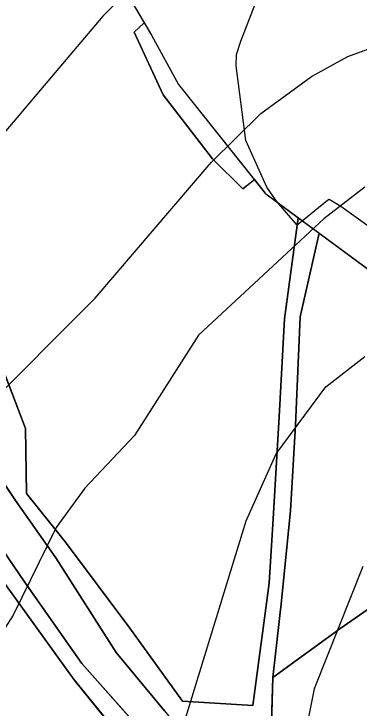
# Model space of a CAD drawing. Extents: x -662620 to -656370, y -1067090 to -1062990.
# Drawn here: x -660784.6 to -660733, y -1064312.8 to -1064208.9 of the extents above; entities that cross this region are included whole.
import ezdxf

# ---------------------------------------------------------------- set-up
doc = ezdxf.new("R2010")
doc.units = 0
for name, color, linetype in [('OBVOD_PÚ', 7, 'Continuous'), ('ORNÁ_PŮDA_-_STÁVAJÍCÍ', 7, 'Continuous'), ('OSTATNÍ_PLOCHA_-_STÁVAJÍCÍ', 7, 'Continuous'), ('SDELOVACÍ_VEDENÍ_-_PODZEMNÍ', 7, 'Continuous'), ('Trvalý_trávní_porost_-_stávající', 7, 'Continuous'), ('VODNÍ_PLOCHA_-_STÁVAJÍCÍ', 7, 'Continuous'), ('VRSTEVNICE_ZDŮRAZNĚNÁ', 7, 'Continuous'), ('VRSTEVNICE_ZÁKLADNÍ', 7, 'Continuous')]:
    doc.layers.add(name, color=color, linetype=linetype)

msp = doc.modelspace()

# ---------------------------------------------------------------- linework, layer by layer
at = {"layer": 'OBVOD_PÚ'}
for points in [[(-660778.34, -1064187.75), (-660764.03, -1064212.11)], [(-660764.03, -1064212.11), (-660759.98, -1064219.48)], [(-660759.98, -1064219.48), (-660746.94, -1064235.84)], [(-660727.66, -1064250.09), (-660746.94, -1064235.84)]]:
    msp.add_lwpolyline(points, dxfattribs=at)
at = {"layer": 'ORNÁ_PŮDA_-_STÁVAJÍCÍ'}
for p, q in [((-660785.74, -1064294.43), (-660775.57, -1064308.57)), ((-660775.57, -1064308.57), (-660764.42, -1064322.26))]:
    msp.add_line(p, q, dxfattribs=at)
msp.add_lwpolyline([(-660867.25, -1064177.74), (-660857.44, -1064191.02), (-660856.01, -1064193.04), (-660849.21, -1064203.4), (-660836.56, -1064221.26), (-660829.15, -1064235.29), (-660816.3, -1064252.67), (-660805.54, -1064266), (-660794.05, -1064281.39), (-660785.74, -1064294.43), (-660775.57, -1064308.57), (-660764.42, -1064322.26), (-660759.28, -1064335.76), (-660762.01, -1064341.73), (-660772.54, -1064344.1), (-660787.33, -1064345.81), (-660804.66, -1064348.33), (-660816.79, -1064349.48), (-660819.37, -1064346.28), (-660839.76, -1064320.95), (-660853.46, -1064300.57), (-660862.27, -1064287.41), (-660864.66, -1064283.8), (-660913.66, -1064211.66)], dxfattribs=at)
at = {"layer": 'OSTATNÍ_PLOCHA_-_STÁVAJÍCÍ'}
for p, q in [((-660766.62, -1064211.65), (-660765.11, -1064210.27)), ((-660766.62, -1064211.65), (-660765.11, -1064210.27)), ((-660765.11, -1064210.27), (-660764.03, -1064212.11)), ((-660765.11, -1064210.27), (-660764.03, -1064212.11)), ((-660762.24, -1064221.04), (-660766.62, -1064211.65)), ((-660762.24, -1064221.04), (-660766.62, -1064211.65)), ((-660764.03, -1064212.11), (-660759.98, -1064219.48)), ((-660764.03, -1064212.11), (-660759.98, -1064219.48)), ((-660759.98, -1064219.48), (-660748.62, -1064233.74)), ((-660759.98, -1064219.48), (-660748.62, -1064233.74)), ((-660754.87, -1064230.61), (-660762.24, -1064221.04)), ((-660754.87, -1064230.61), (-660762.24, -1064221.04)), ((-660750.34, -1064235.11), (-660754.87, -1064230.61)), ((-660750.34, -1064235.11), (-660754.87, -1064230.61)), ((-660748.62, -1064233.74), (-660750.34, -1064235.11)), ((-660748.62, -1064233.74), (-660750.34, -1064235.11)), ((-660744.12, -1064254.55), (-660742.06, -1064239.45)), ((-660744.12, -1064254.55), (-660742.06, -1064239.45)), ((-660742.06, -1064239.45), (-660738.96, -1064241.73)), ((-660742.06, -1064239.45), (-660738.96, -1064241.73)), ((-660738.96, -1064241.73), (-660741.8, -1064254.24)), ((-660738.96, -1064241.73), (-660741.8, -1064254.24)), ((-660784.34, -1064281.74), (-660803.61, -1064253.16)), ((-660784.34, -1064281.74), (-660803.61, -1064253.16)), ((-660741.8, -1064254.24), (-660742.49, -1064270.46)), ((-660741.8, -1064254.24), (-660742.49, -1064270.46)), ((-660744.93, -1064269.24), (-660744.12, -1064254.55)), ((-660744.93, -1064269.24), (-660744.12, -1064254.55)), ((-660787.55, -1064258.73), (-660782.85, -1064270.94)), ((-660787.55, -1064258.73), (-660782.85, -1064270.94)), ((-660745.81, -1064284.49), (-660744.93, -1064269.24)), ((-660745.81, -1064284.49), (-660744.93, -1064269.24)), ((-660782.85, -1064270.94), (-660782.7, -1064280.69)), ((-660782.85, -1064270.94), (-660782.7, -1064280.69)), ((-660742.49, -1064270.46), (-660743.24, -1064283.22)), ((-660742.49, -1064270.46), (-660743.24, -1064283.22)), ((-660792.19, -1064280.45), (-660783.01, -1064293.92)), ((-660792.19, -1064280.45), (-660783.01, -1064293.92)), ((-660782.7, -1064280.69), (-660776.87, -1064287.96)), ((-660782.7, -1064280.69), (-660776.87, -1064287.96)), ((-660778.32, -1064290.32), (-660784.34, -1064281.74)), ((-660778.32, -1064290.32), (-660784.34, -1064281.74)), ((-660743.24, -1064283.22), (-660744.55, -1064296.76)), ((-660743.24, -1064283.22), (-660744.55, -1064296.76)), ((-660746.42, -1064294.11), (-660745.81, -1064284.49)), ((-660746.42, -1064294.11), (-660745.81, -1064284.49)), ((-660776.87, -1064287.96), (-660767.23, -1064300.84)), ((-660776.87, -1064287.96), (-660767.23, -1064300.84)), ((-660769.3, -1064304.46), (-660778.32, -1064290.32)), ((-660769.3, -1064304.46), (-660778.32, -1064290.32)), ((-660735.85, -1064300.95), (-660723.73, -1064292.48)), ((-660735.85, -1064300.95), (-660723.73, -1064292.48)), ((-660775.57, -1064308.57), (-660785.74, -1064294.43)), ((-660775.57, -1064308.57), (-660785.74, -1064294.43)), ((-660783.01, -1064293.92), (-660774.4, -1064306.14)), ((-660783.01, -1064293.92), (-660774.4, -1064306.14)), ((-660748.87, -1064312.39), (-660746.42, -1064294.11)), ((-660748.87, -1064312.39), (-660746.42, -1064294.11)), ((-660744.55, -1064296.76), (-660745.86, -1064308.21)), ((-660744.55, -1064296.76), (-660745.86, -1064308.21)), ((-660767.23, -1064300.84), (-660759.38, -1064311.74)), ((-660767.23, -1064300.84), (-660759.38, -1064311.74)), ((-660745.86, -1064308.21), (-660735.85, -1064300.95)), ((-660745.86, -1064308.21), (-660735.85, -1064300.95)), ((-660762.04, -1064313.19), (-660769.3, -1064304.46)), ((-660762.04, -1064313.19), (-660769.3, -1064304.46)), ((-660774.4, -1064306.14), (-660761.66, -1064320.48)), ((-660774.4, -1064306.14), (-660761.66, -1064320.48)), ((-660745.86, -1064308.21), (-660746.17, -1064318.06)), ((-660746.17, -1064318.06), (-660745.86, -1064308.21)), ((-660745.86, -1064308.21), (-660746.17, -1064318.06)), ((-660746.17, -1064318.06), (-660745.86, -1064308.21)), ((-660764.42, -1064322.26), (-660775.57, -1064308.57)), ((-660764.42, -1064322.26), (-660775.57, -1064308.57)), ((-660759.38, -1064311.74), (-660748.87, -1064312.39)), ((-660759.38, -1064311.74), (-660748.87, -1064312.39))]:
    msp.add_line(p, q, dxfattribs=at)
for points in [[(-660908.62, -1064115.99), (-660835.42, -1064218.52), (-660825.75, -1064233.85), (-660811.57, -1064252.87), (-660801.92, -1064265.6), (-660792.19, -1064280.45), (-660783.01, -1064293.92), (-660774.4, -1064306.14), (-660761.66, -1064320.48)], [(-660908.62, -1064115.99), (-660835.42, -1064218.52), (-660825.75, -1064233.85), (-660811.57, -1064252.87), (-660801.92, -1064265.6), (-660792.19, -1064280.45), (-660783.01, -1064293.92), (-660774.4, -1064306.14), (-660761.66, -1064320.48)], [(-660764.42, -1064322.26), (-660775.57, -1064308.57), (-660785.74, -1064294.43), (-660794.05, -1064281.39), (-660805.54, -1064266), (-660816.3, -1064252.67), (-660829.15, -1064235.29), (-660836.56, -1064221.26), (-660849.21, -1064203.4)], [(-660764.42, -1064322.26), (-660775.57, -1064308.57), (-660785.74, -1064294.43), (-660794.05, -1064281.39), (-660805.54, -1064266), (-660816.3, -1064252.67), (-660829.15, -1064235.29), (-660836.56, -1064221.26), (-660849.21, -1064203.4)], [(-660787.55, -1064258.73), (-660782.85, -1064270.94), (-660782.7, -1064280.69), (-660776.87, -1064287.96), (-660767.23, -1064300.84), (-660759.38, -1064311.74), (-660748.87, -1064312.39), (-660746.42, -1064294.11), (-660745.81, -1064284.49), (-660744.93, -1064269.24), (-660744.12, -1064254.55), (-660742.06, -1064239.45), (-660738.96, -1064241.73), (-660741.8, -1064254.24), (-660742.49, -1064270.46), (-660743.24, -1064283.22), (-660744.55, -1064296.76), (-660745.86, -1064308.21), (-660746.17, -1064318.06)], [(-660787.55, -1064258.73), (-660782.85, -1064270.94), (-660782.7, -1064280.69), (-660776.87, -1064287.96), (-660767.23, -1064300.84), (-660759.38, -1064311.74), (-660748.87, -1064312.39), (-660746.42, -1064294.11), (-660745.81, -1064284.49), (-660744.93, -1064269.24), (-660744.12, -1064254.55), (-660742.06, -1064239.45), (-660738.96, -1064241.73), (-660741.8, -1064254.24), (-660742.49, -1064270.46), (-660743.24, -1064283.22), (-660744.55, -1064296.76), (-660745.86, -1064308.21), (-660746.17, -1064318.06)], [(-660762.04, -1064313.19), (-660769.3, -1064304.46), (-660778.32, -1064290.32), (-660784.34, -1064281.74), (-660803.61, -1064253.16)], [(-660762.04, -1064313.19), (-660769.3, -1064304.46), (-660778.32, -1064290.32), (-660784.34, -1064281.74), (-660803.61, -1064253.16)], [(-660855.01, -1064387.41), (-660848.9, -1064370.56), (-660844.33, -1064360.91), (-660824.17, -1064358.76), (-660803.86, -1064355.91), (-660787.46, -1064354.33), (-660768.06, -1064351.87), (-660759.98, -1064349.3), (-660753.45, -1064343.95), (-660751.3, -1064338.36), (-660750.15, -1064333.77), (-660748.24, -1064328.41), (-660746.79, -1064324.34), (-660746.17, -1064318.06), (-660745.86, -1064308.21), (-660735.85, -1064300.95), (-660723.73, -1064292.48)], [(-660855.01, -1064387.41), (-660848.9, -1064370.56), (-660844.33, -1064360.91), (-660824.17, -1064358.76), (-660803.86, -1064355.91), (-660787.46, -1064354.33), (-660768.06, -1064351.87), (-660759.98, -1064349.3), (-660753.45, -1064343.95), (-660751.3, -1064338.36), (-660750.15, -1064333.77), (-660748.24, -1064328.41), (-660746.79, -1064324.34), (-660746.17, -1064318.06), (-660745.86, -1064308.21), (-660735.85, -1064300.95), (-660723.73, -1064292.48)]]:
    msp.add_lwpolyline(points, dxfattribs=at)
msp.add_lwpolyline([(-660748.62, -1064233.74), (-660750.34, -1064235.11), (-660754.87, -1064230.61), (-660762.24, -1064221.04), (-660766.62, -1064211.65), (-660765.11, -1064210.27), (-660764.03, -1064212.11), (-660759.98, -1064219.48)], close=True, dxfattribs=at)
msp.add_lwpolyline([(-660748.62, -1064233.74), (-660750.34, -1064235.11), (-660754.87, -1064230.61), (-660762.24, -1064221.04), (-660766.62, -1064211.65), (-660765.11, -1064210.27), (-660764.03, -1064212.11), (-660759.98, -1064219.48)], close=True, dxfattribs=at)
at = {"layer": 'SDELOVACÍ_VEDENÍ_-_PODZEMNÍ'}
for points in [[(-660700.88, -1064260.01), (-660703.24, -1064258.46), (-660707.66, -1064255.91), (-660714.41, -1064251.96), (-660719.62, -1064249.08), (-660723.5, -1064246.45), (-660725.69, -1064245.02), (-660731.14, -1064241.04), (-660735.72, -1064237.76), (-660737.47, -1064236.69), (-660737.7, -1064236.85), (-660741.47, -1064239.97), (-660742.24, -1064240.52), (-660745.32, -1064236.95), (-660746.77, -1064234.86), (-660749.89, -1064227.86), (-660751.35, -1064216.71), (-660751.3, -1064215.01), (-660750.67, -1064213.02), (-660748.5, -1064207.5), (-660746.31, -1064200.68)], [(-660700.88, -1064260.01), (-660703.24, -1064258.46), (-660707.66, -1064255.91), (-660714.41, -1064251.96), (-660719.62, -1064249.08), (-660723.5, -1064246.45), (-660725.69, -1064245.02), (-660731.14, -1064241.04), (-660735.72, -1064237.76), (-660737.47, -1064236.69), (-660737.7, -1064236.85), (-660741.47, -1064239.97), (-660742.24, -1064240.52), (-660745.32, -1064236.95), (-660746.77, -1064234.86), (-660749.89, -1064227.86), (-660751.35, -1064216.71), (-660751.3, -1064215.01), (-660750.67, -1064213.02), (-660748.5, -1064207.5), (-660746.31, -1064200.68)], [(-660737.7, -1064236.85), (-660741.47, -1064239.97)], [(-660737.7, -1064236.85), (-660741.47, -1064239.97)]]:
    msp.add_lwpolyline(points, dxfattribs=at)
at = {"layer": 'Trvalý_trávní_porost_-_stávající'}
for p, q in [((-660778.03, -1064188.28), (-660765.11, -1064210.27)), ((-660765.11, -1064210.27), (-660766.62, -1064211.65)), ((-660766.62, -1064211.65), (-660762.24, -1064221.04)), ((-660762.24, -1064221.04), (-660754.87, -1064230.61)), ((-660754.87, -1064230.61), (-660750.34, -1064235.11)), ((-660750.34, -1064235.11), (-660748.62, -1064233.73)), ((-660748.62, -1064233.73), (-660747.01, -1064235.75)), ((-660747.01, -1064235.75), (-660746.94, -1064235.84)), ((-660746.94, -1064235.84), (-660746.91, -1064235.88)), ((-660746.91, -1064235.88), (-660746.9, -1064235.87)), ((-660746.9, -1064235.87), (-660742.06, -1064239.45)), ((-660742.06, -1064239.45), (-660744.12, -1064254.55)), ((-660741.8, -1064254.24), (-660738.96, -1064241.74)), ((-660738.96, -1064241.74), (-660727.66, -1064250.09)), ((-660742.49, -1064270.46), (-660741.8, -1064254.24)), ((-660744.12, -1064254.55), (-660744.93, -1064269.24)), ((-660782.85, -1064270.94), (-660787.55, -1064258.73)), ((-660744.93, -1064269.24), (-660745.81, -1064284.49)), ((-660782.7, -1064280.69), (-660782.85, -1064270.94)), ((-660743.24, -1064283.22), (-660742.49, -1064270.46)), ((-660776.87, -1064287.96), (-660782.7, -1064280.69)), ((-660744.55, -1064296.76), (-660743.24, -1064283.22)), ((-660745.81, -1064284.49), (-660746.42, -1064294.11)), ((-660767.23, -1064300.84), (-660776.87, -1064287.96)), ((-660723.73, -1064292.48), (-660735.85, -1064300.95)), ((-660746.42, -1064294.11), (-660748.87, -1064312.39)), ((-660745.86, -1064308.21), (-660744.55, -1064296.76)), ((-660759.38, -1064311.74), (-660767.23, -1064300.84)), ((-660735.85, -1064300.95), (-660745.86, -1064308.21)), ((-660748.87, -1064312.39), (-660759.38, -1064311.74))]:
    msp.add_line(p, q, dxfattribs=at)
msp.add_lwpolyline([(-660778.03, -1064188.28), (-660765.11, -1064210.27), (-660766.62, -1064211.65), (-660762.24, -1064221.04), (-660754.87, -1064230.61), (-660750.34, -1064235.11), (-660748.62, -1064233.73), (-660747.01, -1064235.75), (-660746.94, -1064235.84), (-660746.91, -1064235.88), (-660746.9, -1064235.87), (-660742.06, -1064239.45), (-660744.12, -1064254.55), (-660744.93, -1064269.24), (-660745.81, -1064284.49), (-660746.42, -1064294.11), (-660748.87, -1064312.39), (-660759.38, -1064311.74), (-660767.23, -1064300.84), (-660776.87, -1064287.96), (-660782.7, -1064280.69), (-660782.85, -1064270.94), (-660787.55, -1064258.73)], dxfattribs=at)
msp.add_lwpolyline([(-660686.87, -1064274.6), (-660699.02, -1064278.77), (-660708.12, -1064282.92), (-660723.73, -1064292.48), (-660735.85, -1064300.95), (-660745.86, -1064308.21), (-660744.55, -1064296.76), (-660743.24, -1064283.22), (-660742.49, -1064270.46), (-660741.8, -1064254.24), (-660738.96, -1064241.74), (-660727.66, -1064250.09), (-660719.98, -1064254.74), (-660701.26, -1064266.01)], close=True, dxfattribs=at)
at = {"layer": 'VODNÍ_PLOCHA_-_STÁVAJÍCÍ'}
for p, q in [((-660803.61, -1064253.16), (-660784.34, -1064281.74)), ((-660783.01, -1064293.92), (-660792.19, -1064280.45)), ((-660784.34, -1064281.74), (-660778.32, -1064290.32)), ((-660778.32, -1064290.32), (-660769.3, -1064304.46)), ((-660774.4, -1064306.14), (-660783.01, -1064293.92)), ((-660769.3, -1064304.46), (-660762.04, -1064313.19)), ((-660761.66, -1064320.48), (-660774.4, -1064306.14))]:
    msp.add_line(p, q, dxfattribs=at)
msp.add_lwpolyline([(-660829.19, -1064217.52), (-660819.68, -1064229.7), (-660810.74, -1064243.68), (-660803.61, -1064253.16), (-660784.34, -1064281.74), (-660778.32, -1064290.32), (-660769.3, -1064304.46), (-660762.04, -1064313.19), (-660750.61, -1064327.34), (-660751.29, -1064328.96), (-660753.03, -1064330.28), (-660761.66, -1064320.48), (-660774.4, -1064306.14), (-660783.01, -1064293.92), (-660792.19, -1064280.45), (-660801.92, -1064265.6), (-660811.57, -1064252.87), (-660825.75, -1064233.85), (-660835.42, -1064218.52)], close=True, dxfattribs=at)
at = {"layer": 'VRSTEVNICE_ZDŮRAZNĚNÁ'}
msp.add_lwpolyline([(-660732.1, -1064234.87), (-660738.25, -1064239.59), (-660756.97, -1064257.02), (-660766.55, -1064272.03), (-660773.98, -1064279.89), (-660778.27, -1064285.75), (-660784.7, -1064298.9), (-660792.28, -1064310.62), (-660799.42, -1064318.48), (-660809.28, -1064325.49), (-660820.43, -1064330.92), (-660831.58, -1064334.64), (-660861.31, -1064341.07), (-660883.61, -1064343.78)], dxfattribs=at)
at = {"layer": 'VRSTEVNICE_ZÁKLADNÍ'}
for points in [[(-660675.07, -1064012.61), (-660678.64, -1064024.62), (-660685.22, -1064038.62), (-660690.22, -1064045.48), (-660695.8, -1064051.63), (-660705.52, -1064060.63), (-660707.8, -1064062.06), (-660730.67, -1064082.93), (-660735.39, -1064088.51), (-660740.53, -1064097.51), (-660746.68, -1064119.24), (-660749.54, -1064136.39), (-660749.97, -1064143.25), (-660749.11, -1064156.97), (-660747.54, -1064166.98), (-660743.54, -1064180.98), (-660740.53, -1064188.42), (-660751.54, -1064192.28), (-660758.69, -1064196.71), (-660771.27, -1064209.28), (-660795.14, -1064237.44), (-660804.43, -1064245.73), (-660806.86, -1064246.73)], [(-660675.07, -1064012.61), (-660678.64, -1064024.62), (-660685.22, -1064038.62), (-660690.22, -1064045.48), (-660695.8, -1064051.63), (-660705.52, -1064060.63), (-660707.8, -1064062.06), (-660730.67, -1064082.93), (-660735.39, -1064088.51), (-660740.53, -1064097.51), (-660746.68, -1064119.24), (-660749.54, -1064136.39), (-660749.97, -1064143.25), (-660749.11, -1064156.97), (-660747.54, -1064166.98), (-660743.54, -1064180.98), (-660740.53, -1064188.42), (-660751.54, -1064192.28), (-660758.69, -1064196.71), (-660771.27, -1064209.28), (-660795.14, -1064237.44), (-660804.43, -1064245.73), (-660806.86, -1064246.73)], [(-660789.52, -1064268.59), (-660772.41, -1064251.45), (-660755.11, -1064231.15), (-660747.68, -1064223.86), (-660740.11, -1064218.29), (-660734.67, -1064215.29), (-660728.67, -1064213.14), (-660717.81, -1064213), (-660708.44, -1064214.03), (-660713.59, -1064208.83)], [(-660789.52, -1064268.59), (-660772.41, -1064251.45), (-660755.11, -1064231.15), (-660747.68, -1064223.86), (-660740.11, -1064218.29), (-660734.67, -1064215.29), (-660728.67, -1064213.14), (-660717.81, -1064213), (-660708.44, -1064214.03), (-660713.59, -1064208.83)], [(-660895.33, -1064360.79), (-660866.17, -1064354.93), (-660847.31, -1064351.93), (-660798.42, -1064347.5), (-660792.42, -1064346.5), (-660782.7, -1064343.21), (-660772.98, -1064337.35), (-660768.26, -1064333.35), (-660764.83, -1064329.06), (-660761.4, -1064322.49), (-660749.83, -1064284.75), (-660745.39, -1064274.75), (-660737.96, -1064264.74), (-660732.1, -1064260.17)], [(-660895.33, -1064360.79), (-660866.17, -1064354.93), (-660847.31, -1064351.93), (-660798.42, -1064347.5), (-660792.42, -1064346.5), (-660782.7, -1064343.21), (-660772.98, -1064337.35), (-660768.26, -1064333.35), (-660764.83, -1064329.06), (-660761.4, -1064322.49), (-660749.83, -1064284.75), (-660745.39, -1064274.75), (-660737.96, -1064264.74), (-660732.1, -1064260.17)], [(-660732.39, -1064291.61), (-660739.68, -1064309.91), (-660741.54, -1064319.06), (-660742.11, -1064328.2), (-660741.54, -1064339.64), (-660741.96, -1064348.79), (-660743.82, -1064354.79), (-660745.39, -1064357.65), (-660747.25, -1064359.51), (-660770.41, -1064359.36), (-660803, -1064364.51), (-660815, -1064367.94), (-660855.02, -1064375.8)], [(-660732.39, -1064291.61), (-660739.68, -1064309.91), (-660741.54, -1064319.06), (-660742.11, -1064328.2), (-660741.54, -1064339.64), (-660741.96, -1064348.79), (-660743.82, -1064354.79), (-660745.39, -1064357.65), (-660747.25, -1064359.51), (-660770.41, -1064359.36), (-660803, -1064364.51), (-660815, -1064367.94), (-660855.02, -1064375.8)]]:
    msp.add_lwpolyline(points, dxfattribs=at)

doc.saveas('drawing.dxf')
